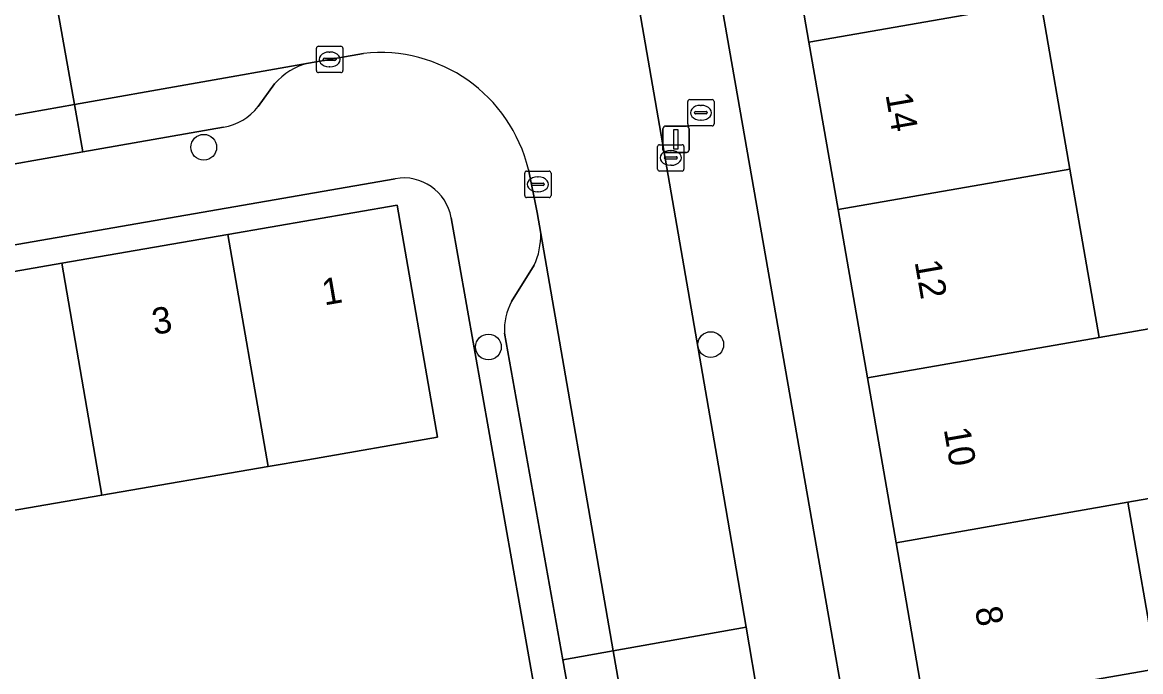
# Model space of a CAD drawing. Extents: x 162879 to 165540, y 384011 to 385181.
# Drawn here: x 164162.84 to 164205.27, y 384603.2 to 384627.82 of the extents above; entities that cross this region are included whole.
import ezdxf

# ---------------------------------------------------------------- set-up
doc = ezdxf.new("R2010")
doc.units = 0
for name, color, linetype in [('IMGEO_Boom', 7, 'Continuous'), ('IMGEO_Brandkraan', 7, 'Continuous'), ('IMGEO_Erf', 7, 'Continuous'), ('IMGEO_Kolk', 7, 'Continuous'), ('IMGEO_Lichtmast', 7, 'Continuous'), ('IMGEO_Pand', 7, 'Continuous'), ('IMGEO_Pand_nummerreeks', 7, 'Continuous'), ('IMGEO_Parkeervlak_open', 7, 'Continuous'), ('IMGEO_Rijbaan_lokaal_open', 7, 'Continuous'), ('IMGEO_Voetpad_open', 7, 'Continuous')]:
    doc.layers.add(name, color=color, linetype=linetype)

msp = doc.modelspace()

# ---------------------------------------------------------------- linework, layer by layer
at = {"layer": 'IMGEO_Boom'}
for centre in [(164169.722, 384623.085), (164180.524, 384615.511), (164188.959, 384615.602)]:
    msp.add_circle(centre, 0.489, dxfattribs=at)
at = {"layer": 'IMGEO_Brandkraan'}
for p, q in [((164188.162, 384624.896), (164189.014, 384624.896)), ((164188.087, 384623.97), (164188.087, 384624.822)), ((164188.575, 384624.676), (164188.6, 384624.676)), ((164189.088, 384624.822), (164189.088, 384623.97)), ((164188.346, 384624.39), (164188.346, 384624.402)), ((164188.784, 384624.353), (164188.386, 384624.353)), ((164188.389, 384624.439), (164188.787, 384624.439)), ((164188.598, 384624.116), (164188.573, 384624.116)), ((164188.83, 384624.402), (164188.83, 384624.39)), ((164189.014, 384623.896), (164188.162, 384623.896))]:
    msp.add_line(p, q, dxfattribs=at)
for points in [[(164188.162, 384624.896), (164189.014, 384624.896)], [(164188.087, 384623.97), (164188.087, 384624.822)], [(164189.088, 384624.822), (164189.088, 384623.97)], [(164189.014, 384623.896), (164188.162, 384623.896)]]:
    msp.add_lwpolyline(points, dxfattribs=at)
for centre, radius, start, end in [((164188.164, 384624.82), 0.0765, 91.552, 178.448), ((164188.164, 384624.82), 0.0765, 91.552, 178.448), ((164189.012, 384624.82), 0.0765, 1.552, 88.448), ((164189.012, 384624.82), 0.0765, 1.552, 88.448), ((164188.386, 384624.399), 0.0403, 85.8775, 175.7526), ((164188.383, 384624.389), 0.0366, 178.938, 274.7102), ((164188.787, 384624.396), 0.043, 264.8664, 352.4533), ((164188.791, 384624.401), 0.0386, 1.7309, 96.639), ((164188.164, 384623.972), 0.0765, 181.552, 268.448), ((164188.164, 384623.972), 0.0765, 181.552, 268.448), ((164189.012, 384623.972), 0.0765, 271.552, 358.448), ((164189.012, 384623.972), 0.0765, 271.552, 358.448)]:
    msp.add_arc(centre, radius, start, end, dxfattribs=at)
for centre, major_axis, ratio, start_param, end_param in [((164188.574, 384624.396), (-0.387, 0.002), 0.722429, 4.712389, 7.853982), ((164188.599, 384624.396), (-0.39, 0.002), 0.717154, 1.570796, 4.712389)]:
    msp.add_ellipse(centre, major_axis=major_axis, ratio=ratio, start_param=start_param, end_param=end_param, dxfattribs=at)
at = {"layer": 'IMGEO_Erf'}
for points in [[(164206.737, 384636.095), (164200.374, 384634.977), (164201.483, 384628.606), (164202.588, 384622.261), (164203.7, 384615.871), (164206.458, 384616.351)], [(164209.218, 384584.182), (164200.413, 384582.685), (164199.3, 384589.075), (164198.201, 384595.39), (164197.089, 384601.774), (164195.99, 384608.088), (164194.902, 384614.339), (164193.789, 384620.729), (164192.684, 384627.074), (164191.575, 384633.445), (164188.601, 384632.927), (164197.629, 384581.341)], [(164176.985, 384621.895), (164125.959, 384613.043)], [(164161.151, 384599.552), (164165.264, 384600.259), (164165.695, 384597.754), (164170.025, 384598.506), (164169.575, 384601.096), (164173.752, 384601.821), (164177.821, 384602.527), (164178.271, 384599.937), (164182.603, 384600.69), (164179.108, 384620.413)], [(164207.544, 384610.11), (164204.789, 384609.62), (164205.888, 384603.306)]]:
    msp.add_lwpolyline(points, dxfattribs=at)
msp.add_lwpolyline([(164146.929, 384606.639), (164140.62, 384605.554), (164134.311, 384604.47), (164132.813, 384604.212), (164127.885, 384603.357), (164126.368, 384612.099), (164132.796, 384613.214), (164139.103, 384614.308), (164145.41, 384615.403), (164151.717, 384616.497), (164158.025, 384617.591), (164164.332, 384618.685), (164170.64, 384619.78), (164177.064, 384620.894), (164178.591, 384612.091), (164173.665, 384611.236), (164172.165, 384610.978), (164165.855, 384609.893), (164159.547, 384608.809), (164153.238, 384607.724)], close=True, dxfattribs=at)
msp.add_arc((164177.304, 384620.09), 1.833, 10.1436, 100.021, dxfattribs=at)
at = {"layer": 'IMGEO_Kolk'}
for p, q in [((164173.998, 384625.992), (164173.998, 384626.844)), ((164174.073, 384626.918), (164174.925, 384626.918)), ((164174.486, 384626.698), (164174.511, 384626.698)), ((164174.999, 384626.844), (164174.999, 384625.992)), ((164174.257, 384626.412), (164174.257, 384626.424)), ((164174.695, 384626.375), (164174.297, 384626.375)), ((164174.3, 384626.461), (164174.698, 384626.461)), ((164174.741, 384626.424), (164174.741, 384626.412)), ((164174.925, 384625.918), (164174.073, 384625.918)), ((164174.509, 384626.138), (164174.484, 384626.138)), ((164186.943, 384622.258), (164186.943, 384623.11)), ((164187.018, 384623.184), (164187.87, 384623.184)), ((164187.431, 384622.964), (164187.456, 384622.964)), ((164187.944, 384623.11), (164187.944, 384622.258)), ((164187.202, 384622.678), (164187.202, 384622.69)), ((164187.64, 384622.641), (164187.242, 384622.641)), ((164187.245, 384622.727), (164187.643, 384622.727)), ((164187.454, 384622.404), (164187.429, 384622.404)), ((164187.686, 384622.69), (164187.686, 384622.678)), ((164181.899, 384621.254), (164181.899, 384622.106)), ((164181.974, 384622.18), (164182.826, 384622.18)), ((164182.387, 384621.96), (164182.412, 384621.96)), ((164182.9, 384622.106), (164182.9, 384621.254)), ((164187.87, 384622.184), (164187.018, 384622.184)), ((164182.158, 384621.674), (164182.158, 384621.686)), ((164182.596, 384621.637), (164182.198, 384621.637)), ((164182.201, 384621.723), (164182.599, 384621.723)), ((164182.642, 384621.686), (164182.642, 384621.674)), ((164182.826, 384621.18), (164181.974, 384621.18)), ((164182.41, 384621.4), (164182.385, 384621.4))]:
    msp.add_line(p, q, dxfattribs=at)
for points in [[(164173.998, 384625.992), (164173.998, 384626.844)], [(164174.073, 384626.918), (164174.925, 384626.918)], [(164174.999, 384626.844), (164174.999, 384625.992)], [(164174.925, 384625.918), (164174.073, 384625.918)], [(164186.943, 384622.258), (164186.943, 384623.11)], [(164187.018, 384623.184), (164187.87, 384623.184)], [(164187.944, 384623.11), (164187.944, 384622.258)], [(164181.899, 384621.254), (164181.899, 384622.106)], [(164181.974, 384622.18), (164182.826, 384622.18)], [(164182.9, 384622.106), (164182.9, 384621.254)], [(164187.87, 384622.184), (164187.018, 384622.184)], [(164182.826, 384621.18), (164181.974, 384621.18)]]:
    msp.add_lwpolyline(points, dxfattribs=at)
for centre, radius, start, end in [((164174.075, 384626.842), 0.0765, 91.552, 178.448), ((164174.075, 384626.842), 0.0765, 91.552, 178.448), ((164174.923, 384626.842), 0.0765, 1.552, 88.448), ((164174.923, 384626.842), 0.0765, 1.552, 88.448), ((164174.297, 384626.421), 0.0403, 85.8775, 175.7526), ((164174.294, 384626.411), 0.0366, 178.938, 274.7102), ((164174.698, 384626.418), 0.043, 264.8664, 352.4533), ((164174.702, 384626.423), 0.0386, 1.7309, 96.639), ((164174.075, 384625.994), 0.0765, 181.552, 268.448), ((164174.075, 384625.994), 0.0765, 181.552, 268.448), ((164174.923, 384625.994), 0.0765, 271.552, 358.448), ((164174.923, 384625.994), 0.0765, 271.552, 358.448), ((164187.02, 384623.108), 0.0765, 91.552, 178.448), ((164187.02, 384623.108), 0.0765, 91.552, 178.448), ((164187.868, 384623.108), 0.0765, 1.552, 88.448), ((164187.868, 384623.108), 0.0765, 1.552, 88.448), ((164187.242, 384622.687), 0.0403, 85.8775, 175.7526), ((164187.239, 384622.677), 0.0366, 178.938, 274.7102), ((164187.643, 384622.684), 0.043, 264.8664, 352.4533), ((164187.647, 384622.689), 0.0386, 1.7309, 96.639), ((164181.976, 384622.104), 0.0765, 91.552, 178.448), ((164181.976, 384622.104), 0.0765, 91.552, 178.448), ((164182.824, 384622.104), 0.0765, 1.552, 88.448), ((164182.824, 384622.104), 0.0765, 1.552, 88.448), ((164187.02, 384622.26), 0.0765, 181.552, 268.448), ((164187.02, 384622.26), 0.0765, 181.552, 268.448), ((164187.868, 384622.26), 0.0765, 271.552, 358.448), ((164187.868, 384622.26), 0.0765, 271.552, 358.448), ((164182.198, 384621.683), 0.0403, 85.8775, 175.7526), ((164182.195, 384621.673), 0.0366, 178.938, 274.7102), ((164182.599, 384621.68), 0.043, 264.8664, 352.4533), ((164182.603, 384621.685), 0.0386, 1.7309, 96.639), ((164181.976, 384621.256), 0.0765, 181.552, 268.448), ((164181.976, 384621.256), 0.0765, 181.552, 268.448), ((164182.824, 384621.256), 0.0765, 271.552, 358.448), ((164182.824, 384621.256), 0.0765, 271.552, 358.448)]:
    msp.add_arc(centre, radius, start, end, dxfattribs=at)
for centre, major_axis, ratio, start_param, end_param in [((164174.485, 384626.418), (-0.387, 0.002), 0.722429, 4.712389, 7.853982), ((164174.51, 384626.418), (-0.39, 0.002), 0.717154, 1.570796, 4.712389), ((164187.43, 384622.684), (-0.387, 0.002), 0.722429, 4.712389, 7.853982), ((164187.455, 384622.684), (-0.39, 0.002), 0.717154, 1.570796, 4.712389), ((164182.386, 384621.68), (-0.387, 0.002), 0.722429, 4.712389, 7.853982), ((164182.411, 384621.68), (-0.39, 0.002), 0.717154, 1.570796, 4.712389)]:
    msp.add_ellipse(centre, major_axis=major_axis, ratio=ratio, start_param=start_param, end_param=end_param, dxfattribs=at)
at = {"layer": 'IMGEO_Lichtmast'}
for p, q in [((164187.145, 384622.988), (164187.145, 384623.788)), ((164187.145, 384623.788), (164187.145, 384622.988)), ((164187.245, 384623.888), (164188.035, 384623.888)), ((164188.035, 384623.888), (164187.245, 384623.888)), ((164188.135, 384623.788), (164188.135, 384622.988)), ((164188.135, 384622.988), (164188.135, 384623.788)), ((164188.035, 384622.888), (164187.245, 384622.888)), ((164187.245, 384622.888), (164188.035, 384622.888))]:
    msp.add_line(p, q, dxfattribs=at)
msp.add_lwpolyline([(164187.565, 384623.763), (164187.715, 384623.763), (164187.715, 384623.013), (164187.565, 384623.013), (164187.565, 384623.763)], dxfattribs=at)
for centre, start, end in [((164187.245, 384623.788), 90, 180), ((164187.245, 384623.788), 90, 180), ((164188.035, 384623.788), 0, 90), ((164188.035, 384623.788), 360, 90), ((164187.245, 384622.988), 180, 270), ((164187.245, 384622.988), 180, 270), ((164188.035, 384622.988), 270, 0), ((164188.035, 384622.988), 270, 0)]:
    msp.add_arc(centre, 0.1, start, end, dxfattribs=at)
at = {"layer": 'IMGEO_Pand'}
for points in [[(164192.684, 384627.074), (164201.483, 384628.606), (164200.374, 384634.977), (164196.578, 384634.316), (164191.575, 384633.445)], [(164192.684, 384627.074), (164193.789, 384620.729), (164202.588, 384622.261), (164201.483, 384628.606)], [(164193.789, 384620.729), (164194.902, 384614.339), (164203.7, 384615.871), (164202.588, 384622.261)], [(164170.64, 384619.78), (164172.165, 384610.978), (164173.665, 384611.236), (164178.591, 384612.091), (164177.064, 384620.894)], [(164170.64, 384619.78), (164164.332, 384618.685), (164165.855, 384609.893), (164172.165, 384610.978)], [(164159.547, 384608.809), (164165.855, 384609.893), (164164.332, 384618.685), (164158.025, 384617.591)], [(164203.7, 384615.871), (164194.902, 384614.339), (164195.99, 384608.088), (164204.789, 384609.62), (164207.544, 384610.11), (164206.458, 384616.351)], [(164204.789, 384609.62), (164195.99, 384608.088), (164197.089, 384601.774), (164205.888, 384603.306)], [(164198.201, 384595.39), (164207, 384596.922), (164205.888, 384603.306), (164197.089, 384601.774)]]:
    msp.add_lwpolyline(points, close=True, dxfattribs=at)
at = {"layer": 'IMGEO_Parkeervlak_open'}
for points in [[(164173.69, 384626.274), (164164.811, 384624.706), (164165.13, 384622.908), (164170.469, 384623.849)], [(164171.781, 384624.631), (164172.41, 384625.489)], [(164181.138, 384616.035), (164183.351, 384603.648), (164185.26, 384603.986), (164182.507, 384619.819)], [(164182.261, 384618.611), (164181.403, 384617.231)]]:
    msp.add_lwpolyline(points, dxfattribs=at)
for points in [[(164162.275, 384622.404), (164165.13, 384622.908), (164164.811, 384624.706), (164161.956, 384624.201)], [(164185.26, 384603.986), (164183.351, 384603.648), (164183.842, 384600.901), (164185.738, 384601.236)]]:
    msp.add_lwpolyline(points, close=True, dxfattribs=at)
for centre, radius, start, end in [((164174.253, 384623.921), 2.42, 103.4451, 139.5949), ((164170.144, 384625.885), 2.062, 279.0588, 322.5342), ((164179.765, 384619.748), 2.743, 335.5016, 1.4775), ((164183.285, 384616.187), 2.152, 150.9729, 184.0405)]:
    msp.add_arc(centre, radius, start, end, dxfattribs=at)
at = {"layer": 'IMGEO_Rijbaan_lokaal_open'}
for points in [[(164185.328, 384633.626), (164165.849, 384630.169), (164163.903, 384629.825), (164164.811, 384624.706), (164173.69, 384626.274), (164175.779, 384626.643)], [(164182.039, 384622.239), (164182.368, 384620.616), (164182.507, 384619.819), (164185.26, 384603.986), (164190.301, 384604.878), (164189.3, 384610.708), (164185.328, 384633.626)]]:
    msp.add_lwpolyline(points, dxfattribs=at)
for points in [[(164161.956, 384624.201), (164164.811, 384624.706), (164163.903, 384629.825), (164161.048, 384629.318)], [(164190.301, 384604.878), (164185.26, 384603.986), (164185.738, 384601.236), (164190.773, 384602.128)]]:
    msp.add_lwpolyline(points, close=True, dxfattribs=at)
msp.add_arc((164176.421, 384620.905), 5.774, 13.3593, 96.3868, dxfattribs=at)
at = {"layer": 'IMGEO_Voetpad_open'}
for points in [[(164184.625, 384637.683), (164185.328, 384633.626), (164189.3, 384610.708), (164190.301, 384604.878), (164190.773, 384602.128), (164194.37, 384581.183)], [(164197.629, 384581.341), (164188.601, 384632.927)], [(164175.779, 384626.643), (164173.69, 384626.274)], [(164172.41, 384625.489), (164171.781, 384624.631)], [(164170.469, 384623.849), (164165.13, 384622.908), (164162.275, 384622.404), (164129.576, 384616.64)], [(164182.507, 384619.819), (164182.368, 384620.616), (164182.039, 384622.239)], [(164125.959, 384613.043), (164176.985, 384621.895)], [(164179.108, 384620.413), (164182.603, 384600.69), (164182.869, 384599.189), (164186.361, 384579.482)], [(164181.403, 384617.231), (164182.261, 384618.611)], [(164186.746, 384584.647), (164183.842, 384600.901), (164183.351, 384603.648), (164181.138, 384616.035)]]:
    msp.add_lwpolyline(points, dxfattribs=at)
for centre, radius, start, end in [((164176.421, 384620.905), 5.774, 13.3593, 96.3868), ((164174.253, 384623.921), 2.42, 103.4451, 139.5949), ((164170.144, 384625.885), 2.062, 279.0588, 322.5342), ((164177.304, 384620.09), 1.833, 10.1436, 100.021), ((164179.765, 384619.748), 2.743, 335.5016, 1.4775), ((164183.285, 384616.187), 2.152, 150.9729, 184.0405)]:
    msp.add_arc(centre, radius, start, end, dxfattribs=at)

# ---------------------------------------------------------------- texts
at = {"layer": 'IMGEO_Pand_nummerreeks'}
for s, rotation, p in [('14', 279.877, (164195.589, 384625.084)), ('12', 279.877, (164196.693, 384618.742)), ('1', 9.842, (164174.297, 384617.085)), ('3', 9.842, (164167.847, 384615.966)), ('10', 279.8776, (164197.798, 384612.391)), ('8', 279.877, (164198.982, 384605.592))]:
    msp.add_text(s, height=1, rotation=rotation, dxfattribs=at).set_placement(p)

doc.saveas('drawing.dxf')
